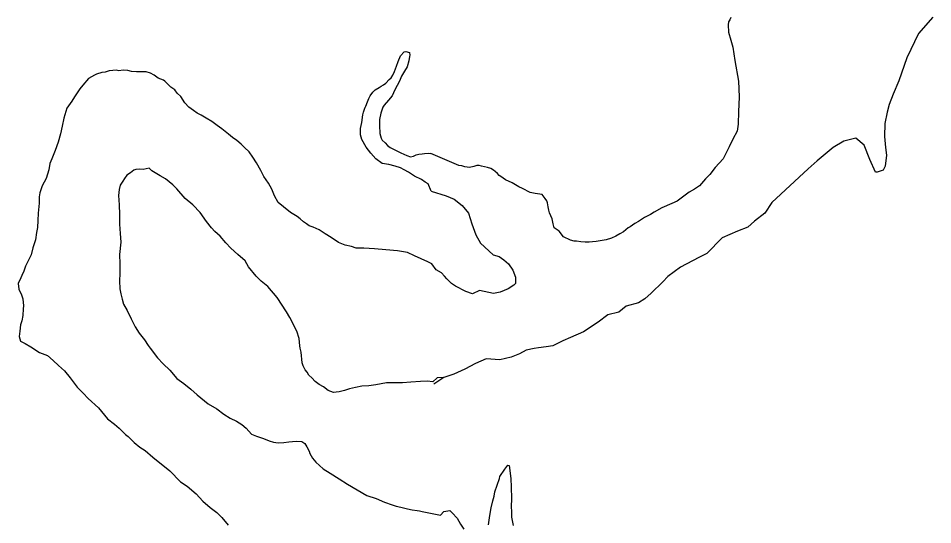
# Model space of a CAD drawing. Extents: x -939622 to -934222, y 1383701 to 1385301.
# Drawn here: x -936530.39 to -936521.95, y 1385128.1 to 1385132.78 of the extents above; entities that cross this region are included whole.
import ezdxf

# ---------------------------------------------------------------- set-up
doc = ezdxf.new("R2010")
doc.units = 0
doc.layers.add('Level 9', color=7, linetype='Continuous')

msp = doc.modelspace()

# ---------------------------------------------------------------- linework, layer by layer
at = {"layer": 'Level 9'}
for points in [[(-936523.8102, 1385132.7842), (-936523.8219, 1385132.7629), (-936523.8335, 1385132.7447), (-936523.836, 1385132.7176), (-936523.8318, 1385132.6485), (-936523.8124, 1385132.5768), (-936523.7932, 1385132.511), (-936523.7729, 1385132.3882), (-936523.7394, 1385132.1965), (-936523.7381, 1385132.1274), (-936523.7337, 1385132.0493), (-936523.7402, 1385131.917), (-936523.7441, 1385131.7997), (-936523.7519, 1385131.7335), (-936523.7926, 1385131.6606), (-936523.8273, 1385131.5909), (-936523.8823, 1385131.4787), (-936523.9559, 1385131.3992), (-936524.0058, 1385131.3352), (-936524.0441, 1385131.2955), (-936524.0999, 1385131.2314), (-936524.1474, 1385131.2004), (-936524.1949, 1385131.1725), (-936524.2453, 1385131.1356), (-936524.3075, 1385131.0894), (-936524.3551, 1385131.0675), (-936524.4475, 1385131.0267), (-936524.5188, 1385130.9864), (-936524.5544, 1385130.9647), (-936524.5722, 1385130.9553), (-936524.6079, 1385130.9367), (-936524.6643, 1385130.8996)], [(-936521.9475, 1385132.7867), (-936522.0778, 1385132.638), (-936522.1876, 1385132.4118), (-936522.2587, 1385132.1989), (-936522.3118, 1385132.0768)], [(-936526.5768, 1385131.1811), (-936526.607, 1385131.2479), (-936526.6345, 1385131.2651), (-936526.6683, 1385131.2881), (-936526.7323, 1385131.3192), (-936526.7874, 1385131.3565), (-936526.8272, 1385131.3793), (-936526.8607, 1385131.3963), (-936526.9093, 1385131.4128), (-936526.9697, 1385131.426), (-936527.03, 1385131.4361), (-936527.0884, 1385131.4794), (-936527.1351, 1385131.532), (-936527.1788, 1385131.5878), (-936527.2171, 1385131.6588), (-936527.2304, 1385131.7005), (-936527.2312, 1385131.7275), (-936527.2293, 1385131.7607), (-936527.219, 1385131.8151), (-936527.2091, 1385131.8846), (-936527.204, 1385131.9119), (-936527.1874, 1385131.9575), (-936527.1845, 1385131.9606), (-936527.1817, 1385131.9667), (-936527.1649, 1385132.0063), (-936527.1539, 1385132.0368), (-936527.1396, 1385132.0613), (-936527.1167, 1385132.0951), (-936527.0963, 1385132.1168), (-936527.058, 1385132.139), (-936527.0404, 1385132.1516), (-936527.0167, 1385132.1614), (-936526.9962, 1385132.1771), (-936526.9642, 1385132.2112), (-936526.9467, 1385132.2268), (-936526.9325, 1385132.2513), (-936526.9155, 1385132.2849), (-936526.8991, 1385132.3365), (-936526.8824, 1385132.3792), (-936526.8601, 1385132.431), (-936526.8282, 1385132.4681), (-936526.8133, 1385132.4716), (-936526.7769, 1385132.4607), (-936526.7762, 1385132.4366), (-936526.7788, 1385132.4245), (-936526.7836, 1385132.3853), (-936526.7999, 1385132.3306), (-936526.8256, 1385132.2877), (-936526.8511, 1385132.2418), (-936526.8707, 1385132.1961), (-936526.8905, 1385132.1563), (-936526.9132, 1385132.1165), (-936526.9385, 1385132.0616), (-936526.9733, 1385132.0214), (-936527.0109, 1385131.9751), (-936527.0253, 1385131.9566), (-936527.0416, 1385131.9019), (-936527.0547, 1385131.8414), (-936527.056, 1385131.7872), (-936527.0507, 1385131.7122), (-936527.0404, 1385131.6704), (-936527.0308, 1385131.6526), (-936527.003, 1385131.6264), (-936526.9812, 1385131.6031), (-936526.9566, 1385131.5828), (-936526.9261, 1385131.5687), (-936526.8957, 1385131.5546), (-936526.859, 1385131.5347), (-936526.8012, 1385131.5095), (-936526.7679, 1385131.4985), (-936526.7411, 1385131.5054), (-936526.7174, 1385131.5151), (-936526.6906, 1385131.522), (-936526.6607, 1385131.5259), (-936526.6398, 1385131.5296), (-936526.6068, 1385131.5306), (-936526.5797, 1385131.5285)], [(-936526.5319, 1385130.4547), (-936526.5719, 1385130.5091), (-936526.6085, 1385130.529), (-936526.6694, 1385130.5572), (-936526.7332, 1385130.5822), (-936526.7972, 1385130.6133), (-936526.8877, 1385130.6285), (-936526.9961, 1385130.6401), (-936527.1014, 1385130.6488), (-936527.2007, 1385130.6547), (-936527.2697, 1385130.6556), (-936527.3122, 1385130.6693), (-936527.3726, 1385130.6824), (-936527.4334, 1385130.7076), (-936527.5009, 1385130.7536), (-936527.556, 1385130.7879), (-936527.6111, 1385130.8223), (-936527.6659, 1385130.8476), (-936527.7053, 1385130.8614), (-936527.7299, 1385130.8787), (-936527.7575, 1385130.8989), (-936527.7884, 1385130.925), (-936527.8161, 1385130.9481), (-936527.8772, 1385130.9823), (-936527.9419, 1385131.0374), (-936527.9911, 1385131.075), (-936528.0231, 1385131.1371), (-936528.049, 1385131.1995), (-936528.0808, 1385131.2556), (-936528.1218, 1385131.3175), (-936528.1504, 1385131.3707), (-936528.1917, 1385131.4416), (-936528.2233, 1385131.4948), (-936528.2579, 1385131.5448), (-936528.3012, 1385131.5855), (-936528.3321, 1385131.6146), (-936528.3722, 1385131.6495), (-936528.4121, 1385131.6753), (-936528.4491, 1385131.7072), (-936528.5106, 1385131.7564), (-936528.5536, 1385131.7881), (-936528.6027, 1385131.8227), (-936528.6547, 1385131.8541), (-936528.7007, 1385131.8828), (-936528.7373, 1385131.9027), (-936528.771, 1385131.9257), (-936528.814, 1385131.9574), (-936528.8512, 1385131.9953), (-936528.8891, 1385132.0543), (-936528.9231, 1385132.0863), (-936528.945, 1385132.1157), (-936528.9819, 1385132.1416), (-936529.0128, 1385132.1707), (-936529.0376, 1385132.197), (-936529.0499, 1385132.2056), (-936529.0985, 1385132.2251), (-936529.1353, 1385132.251), (-936529.169, 1385132.271), (-936529.2083, 1385132.2818), (-936529.2564, 1385132.2833), (-936529.2984, 1385132.282), (-936529.3435, 1385132.2866), (-936529.3798, 1385132.2945), (-936529.422, 1385132.2992), (-936529.4608, 1385132.2919), (-936529.4849, 1385132.2972), (-936529.5179, 1385132.2961), (-936529.5508, 1385132.2921), (-936529.5864, 1385132.2789), (-936529.6194, 1385132.2779), (-936529.6669, 1385132.2614), (-936529.6876, 1385132.2517), (-936529.7406, 1385132.22), (-936529.7928, 1385132.1612), (-936529.8217, 1385132.1272), (-936529.8705, 1385132.0534), (-936529.8962, 1385132.0135), (-936529.9422, 1385131.9489), (-936529.9693, 1385131.8548), (-936529.985, 1385131.7821), (-936530.0008, 1385131.7095), (-936530.0224, 1385131.6336), (-936530.05, 1385131.5575), (-936530.0806, 1385131.4784), (-936530.0972, 1385131.4357), (-936530.1075, 1385131.3783), (-936530.1319, 1385131.2963), (-936530.1688, 1385131.2289), (-936530.1908, 1385131.1651), (-936530.1957, 1385131.1288), (-936530.1968, 1385131.0687), (-936530.206, 1385130.9781), (-936530.2098, 1385130.9088), (-936530.2139, 1385130.8455), (-936530.2214, 1385130.8002), (-936530.2313, 1385130.7307), (-936530.256, 1385130.6577), (-936530.272, 1385130.5941), (-936530.2888, 1385130.5544), (-936530.3227, 1385130.4872), (-936530.3393, 1385130.4416)], [(-936522.3118, 1385132.0768), (-936522.3508, 1385131.9823), (-936522.3694, 1385131.9095), (-936522.3901, 1385131.8066), (-936522.3921, 1385131.6862), (-936522.3828, 1385131.5842), (-936522.3744, 1385131.5123), (-936522.3862, 1385131.4127), (-936522.406, 1385131.3759), (-936522.4594, 1385131.3561), (-936522.4744, 1385131.3556), (-936522.5294, 1385131.4741), (-936522.5788, 1385131.6048), (-936522.6561, 1385131.6714), (-936522.7694, 1385131.6436), (-936522.8666, 1385131.5833), (-936523.0128, 1385131.4611), (-936523.0975, 1385131.3862), (-936523.433, 1385131.0773), (-936523.4959, 1385130.979), (-936523.5925, 1385130.9036), (-936523.6538, 1385130.8474), (-936523.7488, 1385130.8112), (-936523.891, 1385130.7494), (-936524.0336, 1385130.6063), (-936524.1074, 1385130.5678), (-936524.2758, 1385130.478), (-936524.3932, 1385130.3929), (-936524.4396, 1385130.3433), (-936524.5474, 1385130.2374), (-936524.6058, 1385130.1874), (-936524.6647, 1385130.1493), (-936524.7779, 1385130.1185), (-936524.8451, 1385130.0622), (-936524.9465, 1385130.0378), (-936525.0375, 1385129.9716), (-936525.1728, 1385129.8829), (-936525.2912, 1385129.8279), (-936525.3624, 1385129.7985), (-936525.454, 1385129.7533), (-936525.5168, 1385129.7422), (-936525.5856, 1385129.7339), (-936525.6275, 1385129.7265), (-936525.7021, 1385129.712), (-936525.7612, 1385129.68), (-936525.8382, 1385129.6474), (-936525.9426, 1385129.6229), (-936526.0692, 1385129.6338), (-936526.1699, 1385129.5883), (-936526.2674, 1385129.537), (-936526.368, 1385129.4915), (-936526.4602, 1385129.4614), (-936526.5543, 1385129.3982)], [(-936526.3227, 1385131.4165), (-936526.5797, 1385131.5285)], [(-936524.6643, 1385130.8996), (-936524.697, 1385130.881), (-936524.7415, 1385130.8501), (-936524.7593, 1385130.8408), (-936524.8037, 1385130.8039), (-936524.8363, 1385130.7853), (-936524.872, 1385130.7666), (-936524.9137, 1385130.7478), (-936524.9615, 1385130.7319), (-936525.0542, 1385130.7152), (-936525.0872, 1385130.7116), (-936525.1202, 1385130.711), (-936525.1562, 1385130.7104), (-936525.1953, 1385130.7127), (-936525.2374, 1385130.7179), (-936525.2585, 1385130.7205), (-936525.2917, 1385130.729), (-936525.3553, 1385130.7579), (-936525.3953, 1385130.8112), (-936525.4409, 1385130.8434), (-936525.4506, 1385130.8793), (-936525.4604, 1385130.9242), (-936525.4855, 1385130.9809), (-936525.4919, 1385131.0048), (-936525.4985, 1385131.0377), (-936525.5052, 1385131.0737), (-936525.5115, 1385131.0916), (-936525.5239, 1385131.1124), (-936525.5517, 1385131.1509), (-936525.5757, 1385131.1535), (-936525.6179, 1385131.1588), (-936525.6631, 1385131.17), (-936525.7358, 1385131.2047), (-936525.7691, 1385131.2221), (-936525.8298, 1385131.2571), (-936525.8904, 1385131.286), (-936525.936, 1385131.3153), (-936525.9512, 1385131.327), (-936525.9666, 1385131.3448), (-936525.9879, 1385131.3624), (-936526.0031, 1385131.3741), (-936526.0274, 1385131.3887), (-936526.0577, 1385131.4002), (-936526.0848, 1385131.4057), (-936526.1119, 1385131.4112), (-936526.136, 1385131.4168), (-936526.157, 1385131.4164), (-936526.1839, 1385131.4099), (-936526.2228, 1385131.4002), (-936526.2679, 1385131.4054), (-936526.2951, 1385131.4139), (-936526.3227, 1385131.4165)], [(-936526.4602, 1385129.4614), (-936526.521, 1385129.458), (-936526.5618, 1385129.4206), (-936526.616, 1385129.4249), (-936526.676, 1385129.423), (-936526.7658, 1385129.4172), (-936526.8437, 1385129.4117), (-936526.9156, 1385129.4095), (-936526.9907, 1385129.4101), (-936527.0892, 1385129.392), (-936527.1549, 1385129.3839), (-936527.2178, 1385129.3789), (-936527.2775, 1385129.368), (-936527.3311, 1385129.3543), (-936527.3787, 1385129.3408), (-936527.4263, 1385129.3272), (-936527.4562, 1385129.3233), (-936527.4801, 1385129.3225), (-936527.5287, 1385129.339), (-936527.5718, 1385129.3738), (-936527.6115, 1385129.3966), (-936527.6483, 1385129.4225), (-936527.6795, 1385129.4576), (-936527.7072, 1385129.4808), (-936527.7231, 1385129.5104), (-936527.7418, 1385129.5308), (-936527.7609, 1385129.5663), (-936527.7678, 1385129.5962), (-936527.7718, 1385129.6291), (-936527.7758, 1385129.6591), (-936527.7769, 1385129.6952), (-936527.787, 1385129.7309), (-936527.7907, 1385129.7519), (-936527.7959, 1385129.8209), (-936527.819, 1385129.8893), (-936527.8412, 1385129.9277), (-936527.8511, 1385129.9545), (-936527.8829, 1385130.0136), (-936527.9146, 1385130.0668), (-936527.9998, 1385130.1995), (-936528.0869, 1385130.299), (-936528.1485, 1385130.3482), (-936528.195, 1385130.3948), (-936528.2637, 1385130.4829), (-936528.2954, 1385130.536), (-936528.3633, 1385130.5971), (-936528.4282, 1385130.6552), (-936528.4748, 1385130.7048), (-936528.5247, 1385130.7664), (-936528.574, 1385130.807), (-936528.6051, 1385130.8421), (-936528.6519, 1385130.9008), (-936528.7115, 1385130.9831), (-936528.7798, 1385131.0531), (-936528.8477, 1385131.1142), (-936528.9255, 1385131.2019), (-936528.9627, 1385131.2399), (-936529.0304, 1385131.2949), (-936529.0793, 1385131.3234), (-936529.1251, 1385131.349), (-936529.1558, 1385131.3691), (-936529.1805, 1385131.3924), (-936529.2372, 1385131.3816), (-936529.2673, 1385131.3837), (-936529.3032, 1385131.3795), (-936529.3241, 1385131.3759), (-936529.3533, 1385131.3509), (-936529.3886, 1385131.3287), (-936529.4087, 1385131.298), (-936529.4259, 1385131.2734), (-936529.4488, 1385131.2366), (-936529.4595, 1385131.1972), (-936529.4637, 1385131.1399), (-936529.4581, 1385131.0558), (-936529.4553, 1385130.9657), (-936529.4555, 1385130.8755), (-936529.4498, 1385130.7884), (-936529.4443, 1385130.7104), (-936529.4557, 1385130.5957), (-936529.453, 1385130.5086), (-936529.4533, 1385130.4214), (-936529.4541, 1385130.3521), (-936529.4519, 1385130.28), (-936529.4444, 1385130.2321), (-936529.4309, 1385130.1844), (-936529.4174, 1385130.1367), (-936529.3855, 1385130.0776), (-936529.3471, 1385130.0006), (-936529.3118, 1385129.9265), (-936529.274, 1385129.8706), (-936529.2241, 1385129.809), (-936529.1894, 1385129.7559), (-936529.1735, 1385129.7294), (-936529.1048, 1385129.6413), (-936529.052, 1385129.5858), (-936528.9902, 1385129.5276), (-936528.9248, 1385129.4515), (-936528.8603, 1385129.4054), (-936528.7956, 1385129.3533), (-936528.737, 1385129.301), (-936528.6353, 1385129.217)], [(-936526.5768, 1385131.1811), (-936526.4401, 1385131.1375), (-936526.367, 1385131.1068), (-936526.293, 1385131.0491), (-936526.2336, 1385130.9788), (-936526.2033, 1385130.8806), (-936526.1668, 1385130.7765), (-936526.1222, 1385130.6998), (-936526.0045, 1385130.5924), (-936525.9499, 1385130.5761), (-936525.9069, 1385130.5475), (-936525.8636, 1385130.5098), (-936525.8226, 1385130.451), (-936525.7994, 1385130.3856), (-936525.8005, 1385130.3284), (-936525.815, 1385130.3129), (-936525.868, 1385130.2781), (-936525.9421, 1385130.2485), (-936526.0018, 1385130.2345), (-936526.1319, 1385130.2633), (-936526.1971, 1385130.2341), (-936526.2578, 1385130.2532), (-936526.3527, 1385130.3042), (-936526.3895, 1385130.327), (-936526.4144, 1385130.3533), (-936526.433, 1385130.3707), (-936526.4549, 1385130.397), (-936526.4829, 1385130.4262), (-936526.5319, 1385130.4547)], [(-936530.3393, 1385130.4416), (-936530.356, 1385130.4019), (-936530.3674, 1385130.3805), (-936530.3898, 1385130.3287), (-936530.3851, 1385130.2747), (-936530.3595, 1385130.2244), (-936530.3493, 1385130.1856), (-936530.3413, 1385130.1227), (-936530.3435, 1385130.0955), (-936530.3475, 1385130.0323), (-936530.358, 1385129.9838), (-936530.3688, 1385129.9474), (-936530.376, 1385129.887), (-936530.3805, 1385129.8387), (-936530.3701, 1385129.7969), (-936530.3274, 1385129.7742), (-936530.2754, 1385129.7428), (-936530.1928, 1385129.6912), (-936530.1199, 1385129.6635), (-936530.0674, 1385129.617), (-936530.0179, 1385129.5704), (-936529.9624, 1385129.521), (-936529.9123, 1385129.4564), (-936529.8466, 1385129.3713), (-936529.7909, 1385129.3159), (-936529.7443, 1385129.2662), (-936529.6485, 1385129.179), (-936529.5674, 1385129.0793), (-936529.5028, 1385129.0302), (-936529.4596, 1385128.9925), (-936529.4008, 1385128.9342), (-936529.3761, 1385128.9139), (-936529.3204, 1385128.8585), (-936529.2681, 1385128.818), (-936529.2191, 1385128.7865), (-936529.1482, 1385128.7256), (-936528.9911, 1385128.5982), (-936528.8919, 1385128.496), (-936528.8306, 1385128.4559), (-936528.7474, 1385128.3863), (-936528.6853, 1385128.3191), (-936528.6173, 1385128.2581), (-936528.5559, 1385128.2119), (-936528.5095, 1385128.1682), (-936528.4532, 1385128.0948)], [(-936528.6353, 1385129.217), (-936528.5559, 1385129.1713), (-936528.4913, 1385129.1222), (-936528.4331, 1385129.085), (-936528.3752, 1385129.0567), (-936528.3262, 1385129.0252), (-936528.2862, 1385128.9933), (-936528.2364, 1385128.9378), (-936528.1908, 1385128.9182), (-936528.1271, 1385128.8961), (-936528.0724, 1385128.8738), (-936528.033, 1385128.863), (-936527.9908, 1385128.8553), (-936527.9369, 1385128.86), (-936527.892, 1385128.8644), (-936527.8591, 1385128.8684), (-936527.8232, 1385128.8726), (-936527.7721, 1385128.8682), (-936527.7445, 1385128.851), (-936527.7255, 1385128.8185), (-936527.7033, 1385128.7801), (-936527.6966, 1385128.7593), (-936527.6742, 1385128.7149), (-936527.643, 1385128.6767), (-936527.5751, 1385128.6157), (-936527.5108, 1385128.5756), (-936527.4282, 1385128.5241), (-936527.3516, 1385128.4754), (-936527.1712, 1385128.3698), (-936527.0864, 1385128.3424), (-936527.0073, 1385128.3088), (-936526.9375, 1385128.2839), (-936526.9011, 1385128.273), (-936526.8588, 1385128.2623), (-936526.7952, 1385128.2463), (-936526.753, 1385128.2386), (-936526.7077, 1385128.231), (-936526.6866, 1385128.2286), (-936526.6595, 1385128.2235), (-936526.6141, 1385128.2129), (-936526.4905, 1385128.1881)], [(-936526.0489, 1385128.1004), (-936526.0366, 1385128.1851), (-936526.024, 1385128.2577), (-936526.008, 1385128.3214), (-936525.9974, 1385128.3638), (-936525.9897, 1385128.4032), (-936525.9457, 1385128.5279), (-936525.9433, 1385128.5461), (-936525.8974, 1385128.6138), (-936525.8716, 1385128.6507), (-936525.8565, 1385128.6482), (-936525.8435, 1385128.5283), (-936525.8379, 1385128.4473), (-936525.8374, 1385128.342), (-936525.838, 1385128.2668), (-936525.8365, 1385128.2217), (-936525.8348, 1385128.1707), (-936525.8202, 1385128.0929)], [(-936526.4905, 1385128.1881), (-936526.4616, 1385128.2222), (-936526.4048, 1385128.2331), (-936526.383, 1385128.2097), (-936526.3393, 1385128.16), (-936526.3075, 1385128.1069), (-936526.2759, 1385128.0599)]]:
    msp.add_lwpolyline(points, dxfattribs=at)

doc.saveas('drawing.dxf')
